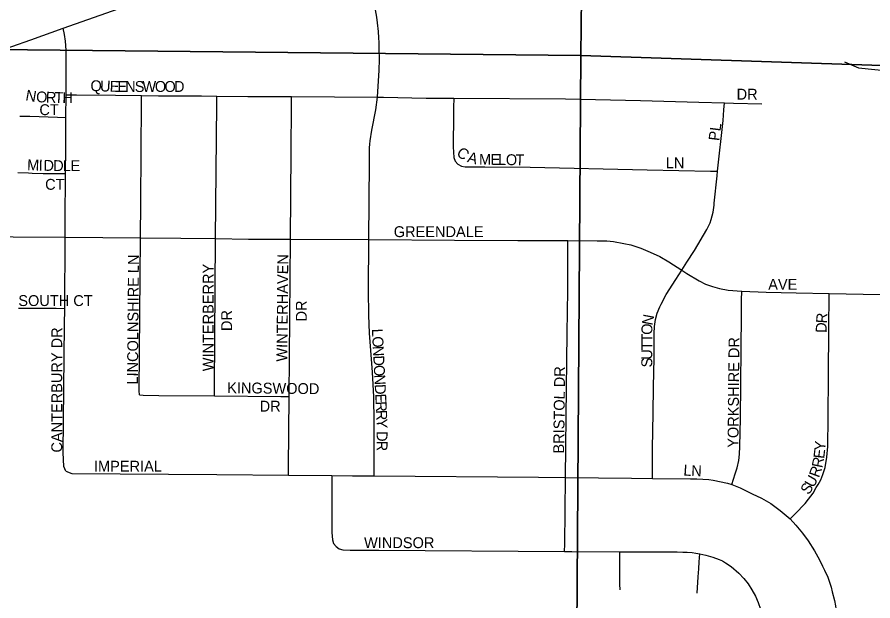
# Model space of a CAD drawing. Extents: x 1587405 to 1714697, y 1028970 to 1155083.
# Drawn here: x 1658990 to 1662922, y 1110877 to 1113561 of the extents above; entities that cross this region are included whole.
import ezdxf

# ---------------------------------------------------------------- set-up
doc = ezdxf.new("R2010")
doc.units = 0
for name, color, linetype in [('GM_X_City_Street', 7, 'Continuous'), ('GM_X_City_Street_Text', 7, 'Continuous'), ('GM_X_Section', 7, 'Continuous'), ('GM_X_US_Route', 7, 'Continuous')]:
    doc.layers.add(name, color=color, linetype=linetype)

msp = doc.modelspace()

# ---------------------------------------------------------------- linework, layer by layer
at = {"layer": 'GM_X_City_Street'}
for points in [[(1660646.1, 1113192.2), (1660653.6, 1113316.4), (1660655, 1113365.3), (1660653.9, 1113414), (1660653, 1113444.4), (1660652.1, 1113464.8), (1660650.1, 1113494.7), (1660645.5, 1113535), (1660642.2, 1113559.8), (1660626.2, 1113655.3), (1660615.9, 1113705.2)], [(1659215.5, 1113203.3), (1659215.5, 1113408.4), (1659212.5, 1113450.6), (1659207.2, 1113480.8), (1659202.2, 1113509.2)], [(1662790.9, 1113354.9), (1662855.2, 1113327.6), (1663110.4, 1113300.7), (1663158.9, 1113296)], [(1659214, 1113099.2), (1659215.5, 1113203.3)], [(1659215.5, 1113203.3), (1659262.6, 1113202.8), (1659442.7, 1113201.3), (1659562.2, 1113199.9)], [(1659556.6, 1112546), (1659557.9, 1112709.2), (1659561.9, 1113169.5), (1659562.2, 1113199.9)], [(1659562.2, 1113199.9), (1659639.8, 1113199.1), (1659837, 1113198), (1659907.4, 1113197.4)], [(1659902.2, 1112542.5), (1659907.1, 1113159.8), (1659907.4, 1113197.4)], [(1659907.4, 1113197.4), (1660050.5, 1113196.2), (1660231.3, 1113195.3), (1660250.8, 1113195.2)], [(1660245.4, 1112539.8), (1660248.6, 1112940), (1660250.5, 1113154.2), (1660250.8, 1113195.2)], [(1660250.8, 1113195.2), (1660646.1, 1113192.2)], [(1660605.3, 1112538.2), (1660609.2, 1112892.5), (1660609.6, 1112959.5), (1660610.3, 1112976.1), (1660611.8, 1112992.3), (1660619.5, 1113040.9), (1660637.6, 1113133.7), (1660646.1, 1113192.2)], [(1660646.1, 1113192.2), (1660674, 1113191.9), (1660869.8, 1113188.5), (1660995.8, 1113187.6)], [(1660995.8, 1113187.6), (1660995.5, 1113145.1), (1660995.3, 1113112.4), (1660992.8, 1112964.5), (1660996.4, 1112914.6), (1661003.3, 1112897.8), (1661015.4, 1112884.6), (1661031.1, 1112875.8), (1661048.4, 1112872.3), (1661139.3, 1112872), (1661346.5, 1112870.6), (1661884.8, 1112857.7), (1662175.3, 1112852.8), (1662208.1, 1112852.3)], [(1660995.8, 1113187.6), (1661509.5, 1113184.2), (1661853.8, 1113176.8), (1662121.4, 1113169.7), (1662239.5, 1113166.7)], [(1662208.1, 1112852.3), (1662234.2, 1113085.3), (1662237.4, 1113134.2), (1662239.5, 1113166.7)], [(1662239.5, 1113166.7), (1662281.8, 1113165.6), (1662411.6, 1113162.4)], [(1659002.7, 1113105.6), (1659049.1, 1113104.5), (1659176.2, 1113100), (1659214, 1113099.2)], [(1659213, 1112841.4), (1659213.7, 1112955.3), (1659214, 1113099.2)], [(1658993.8, 1112846.9), (1659042.9, 1112844.5), (1659059, 1112843.6), (1659110.3, 1112842.1), (1659160.5, 1112841.8), (1659213, 1112841.4)], [(1659210.6, 1112548.2), (1659211.5, 1112621), (1659213, 1112841.4)], [(1662043.6, 1112397.7), (1662067.2, 1112434.5), (1662101.8, 1112487.5), (1662159.1, 1112584.7), (1662173.5, 1112614.9), (1662179.1, 1112630.7), (1662183.8, 1112646.9), (1662187.5, 1112663.6), (1662192.2, 1112695.9), (1662192.2, 1112705.6), (1662205.6, 1112830.1), (1662208.1, 1112852.3)], [(1658744.9, 1112553.3), (1658971.9, 1112550.8), (1659210.6, 1112548.2)], [(1659208.6, 1112221.4), (1659210.6, 1112548.2)], [(1659210.6, 1112548.2), (1659556.6, 1112546)], [(1659552.3, 1111824.4), (1659550.9, 1111842.8), (1659556.6, 1112546)], [(1659556.6, 1112546), (1659742.1, 1112544.6), (1659902.2, 1112542.5)], [(1659896.5, 1111819.1), (1659896.8, 1111858.1), (1659902.2, 1112542.5)], [(1659902.2, 1112542.5), (1660053.2, 1112540.3), (1660245.4, 1112539.8)], [(1660239.9, 1111816.6), (1660245.4, 1112539.8)], [(1660245.4, 1112539.8), (1660605.3, 1112538.2)], [(1660629.7, 1111451.8), (1660630.4, 1111700.5), (1660628.3, 1111814.6), (1660622.2, 1111928.2), (1660608.7, 1112107.8), (1660605.2, 1112189.6), (1660604.2, 1112304.3), (1660605.3, 1112538.2)], [(1660605.3, 1112538.2), (1660999.2, 1112535), (1661290.5, 1112534), (1661520.3, 1112533)], [(1661509.8, 1111443.7), (1661511.4, 1111584), (1661512.7, 1111724.1), (1661516.8, 1112107.1), (1661519.6, 1112303), (1661520.2, 1112500.5), (1661520.3, 1112533)], [(1661520.3, 1112533), (1661654.4, 1112532.4), (1661699.1, 1112531.4), (1661730.1, 1112528.3), (1661777.6, 1112520.5), (1661809.2, 1112513.2), (1661855.2, 1112498.7), (1661898.6, 1112480.6), (1661942.1, 1112459.5), (1661984.4, 1112435.5), (1662043.6, 1112397.7)], [(1661908.6, 1111440.1), (1661908.9, 1111472.8), (1661909.8, 1111577.8), (1661912.1, 1111739), (1661913.4, 1111861.3), (1661916.5, 1111992.5), (1661916.2, 1112106.5), (1661918.6, 1112138.8), (1661923, 1112170.5), (1661930.9, 1112199.1), (1661942.5, 1112227.9), (1661949.3, 1112241.3), (1661972.4, 1112285), (1662015.6, 1112354.1), (1662043.6, 1112397.7)], [(1662043.6, 1112397.7), (1662067.1, 1112382.5), (1662123.3, 1112348.1), (1662153.1, 1112333.4), (1662184.9, 1112321.9), (1662216.5, 1112313.5), (1662257.3, 1112305.5), (1662320, 1112299.9)], [(1662272.9, 1111412.1), (1662289.6, 1111460.8), (1662298.2, 1111488.7), (1662305.6, 1111521.8), (1662308.8, 1111550.5), (1662311, 1111587.1), (1662314, 1111716.2), (1662317.9, 1112191.1), (1662318.6, 1112259.5), (1662320, 1112299.9)], [(1662320, 1112299.9), (1662430.6, 1112296.5), (1662569.3, 1112293.6), (1662721.2, 1112290.5)], [(1662541.8, 1111253.8), (1662564.3, 1111277.4), (1662610.1, 1111324.6), (1662626, 1111344.3), (1662646.5, 1111371.2), (1662661.5, 1111397.3), (1662670.2, 1111412.2), (1662682.4, 1111433.3), (1662691.5, 1111457.3), (1662701.6, 1111490.4), (1662710.1, 1111537.7), (1662714.9, 1111586.8), (1662716.5, 1111717.8), (1662717.7, 1111913.7), (1662719.7, 1112124.7), (1662721.2, 1112290.5)], [(1662721.2, 1112290.5), (1662955.4, 1112285.7), (1663214.3, 1112280.5)], [(1658996.7, 1112222.8), (1659012.5, 1112222.9), (1659169.9, 1112221.7), (1659208.6, 1112221.4)], [(1659214.6, 1111473.5), (1659205.4, 1111494.4), (1659201.1, 1111559.5), (1659208.2, 1112146.3), (1659208.6, 1112221.4)], [(1659552.3, 1111824.4), (1659569.9, 1111823.2), (1659641.9, 1111821), (1659896.5, 1111819.1)], [(1659896.5, 1111819.1), (1660202.4, 1111816.9), (1660239.9, 1111816.6)], [(1660237.1, 1111454.5), (1660237.4, 1111490.2), (1660239.9, 1111816.6)], [(1659214.6, 1111473.5), (1659240.8, 1111463), (1659907.1, 1111457.3), (1660237.1, 1111454.5)], [(1660237.1, 1111454.5), (1660436.1, 1111452.8)], [(1660436.1, 1111452.8), (1660531.5, 1111451.8), (1660629.7, 1111451.8)], [(1660436.1, 1111452.8), (1660436.1, 1111273.5), (1660436.4, 1111191.2), (1660438.4, 1111157.7), (1660444.2, 1111140.6), (1660455.1, 1111126.4), (1660470, 1111116.3), (1660487.1, 1111111.4), (1660520.5, 1111109.9), (1660652.1, 1111110.1), (1661505.4, 1111103.8)], [(1660629.7, 1111451.8), (1661385.2, 1111445), (1661509.8, 1111443.7)], [(1661505.4, 1111103.8), (1661505.8, 1111137.4), (1661509.8, 1111443.7)], [(1661509.8, 1111443.7), (1661813, 1111441), (1661908.6, 1111440.1)], [(1661908.6, 1111440.1), (1662084.2, 1111438.5), (1662112.8, 1111438.2), (1662139.8, 1111437), (1662167.7, 1111434.2), (1662187.7, 1111431.3), (1662252.9, 1111417.2), (1662272.9, 1111412.1)], [(1662272.9, 1111412.1), (1662311.3, 1111396.2), (1662366.9, 1111369.3), (1662409.6, 1111348.7), (1662452.2, 1111323.8), (1662495.6, 1111291.9), (1662541.8, 1111253.8)], [(1662541.8, 1111253.8), (1662567.2, 1111225.2), (1662598.7, 1111188.4), (1662624.1, 1111152.5), (1662654.1, 1111106.7), (1662677, 1111066.1), (1662690.8, 1111036.7), (1662699.9, 1111018.6), (1662714.3, 1110985.4), (1662724.1, 1110957.6), (1662729.8, 1110939.6), (1662735.2, 1110918.7), (1662745, 1110878.2), (1662749.1, 1110854.5), (1662752.4, 1110829.8), (1662755.8, 1110797), (1662759.4, 1110759.1)], [(1661505.4, 1111103.8), (1661538.6, 1111103.3), (1661758.4, 1111101.5)], [(1661758.4, 1111101.5), (1662021.8, 1111101.6), (1662048.2, 1111100.9), (1662069.1, 1111100.1), (1662090.6, 1111098.4), (1662108.5, 1111096.1), (1662126.5, 1111092.8)], [(1661759.8, 1110928), (1661759.6, 1110953.1), (1661758.7, 1111070.6), (1661758.4, 1111101.5)], [(1662114.3, 1110912.3), (1662118.9, 1110987.1), (1662121.2, 1111023.3), (1662124, 1111055.9), (1662126.5, 1111092.8)], [(1662126.5, 1111092.8), (1662154.3, 1111086.7), (1662185.9, 1111077.4), (1662215.1, 1111066.4), (1662230.4, 1111060.1), (1662244.1, 1111052.3), (1662270.7, 1111034.7), (1662306.2, 1111004.1), (1662328, 1110979.7), (1662348.3, 1110954.4), (1662366.1, 1110927.4), (1662381.9, 1110899.1), (1662395.3, 1110869.8), (1662405.5, 1110839), (1662412.6, 1110807.5), (1662416.8, 1110775.3), (1662418, 1110751.6)]]:
    msp.add_lwpolyline(points, dxfattribs=at)
at = {"layer": 'GM_X_Section'}
for points in [[(1656263, 1118717.5), (1661639.2, 1118644.5), (1661579.6, 1113384), (1656195.7, 1113439)], [(1661639.2, 1118644.5), (1667042.5, 1118475.3), (1666972.8, 1113204.7), (1661579.6, 1113384)], [(1661579.6, 1113384), (1661543.6, 1108095.1), (1656163.1, 1108222.1), (1656195.7, 1113439)], [(1666972.8, 1113204.7), (1666899, 1107940.3), (1661543.6, 1108095.1), (1661579.6, 1113384)]]:
    msp.add_lwpolyline(points, close=True, dxfattribs=at)
at = {"layer": 'GM_X_US_Route'}
msp.add_lwpolyline([(1656575, 1112579.7), (1656787, 1112653.2), (1656848.6, 1112676.2), (1657189, 1112795.7), (1658047.6, 1113099.8), (1658156.4, 1113138.9), (1658364.3, 1113212.3), (1658585.4, 1113289.9), (1658701.9, 1113334), (1659052.8, 1113456.4), (1659202.2, 1113509.2), (1659541.7, 1113629.4), (1659817.4, 1113726.9), (1660009.1, 1113794.7), (1660107.3, 1113829.5), (1660209.1, 1113859.4), (1660329.8, 1113892.8), (1660431.4, 1113914.5), (1660512.1, 1113930.2), (1660563.4, 1113938.9)], dxfattribs=at)

# ---------------------------------------------------------------- texts
at = {"layer": 'GM_X_City_Street_Text'}
for s, rotation, p in [('Q', 357.9234, (1659326.2, 1113220.9)), ('U', 357.9324, (1659370.2, 1113219.3)), ('E', 358.5995, (1659414.8, 1113217.7)), ('E', 359.5809, (1659450.9, 1113216.9)), ('N', 359.9478, (1659486.4, 1113216.6)), ('S', 359.9956, (1659530.5, 1113216.6)), ('W', 359.9988, (1659565.7, 1113216.6)), ('O', 359.9929, (1659622.9, 1113216.6)), ('O', 359.9929, (1659666.9, 1113216.6)), ('D', 359.9929, (1659710.9, 1113216.6)), ('DR', 0, (1662295.6, 1113181.2)), ('N', 350.0921, (1659026.4, 1113178.2)), ('O', 356.9416, (1659076.2, 1113169.9)), ('R', 358.2354, (1659121.4, 1113167.5)), ('T', 358.2237, (1659160.9, 1113166.3)), ('H', 359.9028, (1659197.7, 1113165.2)), ('CT', 0, (1659092.4, 1113109.9)), ('PL', 82.8649, (1662215.8, 1112989.6)), ('C', 322.1634, (1661004.7, 1112928.7)), ('A', 345.0522, (1661055.4, 1112894.8)), ('M', 359.98, (1661112, 1112881.6)), ('E', 359.0711, (1661164.6, 1112881.6)), ('L', 359.0438, (1661199.8, 1112881)), ('O', 359.0469, (1661235, 1112880.4)), ('T', 359.0665, (1661279, 1112879.7)), ('LN', 0, (1661970, 1112865.9)), ('M', 357.978, (1659035.5, 1112857)), ('I', 357.9849, (1659088.3, 1112855.2)), ('D', 358.1934, (1659110.5, 1112854.4)), ('D', 359.5814, (1659155.7, 1112853)), ('L', 359.9942, (1659200.1, 1112852.7)), ('E', 359.9942, (1659235.3, 1112852.7)), ('CT', 0, (1659118.8, 1112766.7)), ('GREENDALE', 0, (1660720.4, 1112549.1)), ('LINCOLNSHIRE LN', 89.5344, (1659545, 1111870.9)), ('WINTERHAVEN', 89.4419, (1660231.3, 1111976.6)), ('WINTERBERRY', 90, (1659892.6, 1111932.5)), ('AVE', 0, (1662440.7, 1112307.1)), ('SOUTH CT', 0, (1658995.6, 1112232.3)), ('DR', 90, (1660320.8, 1112161.3)), ('DR', 90, (1659977.6, 1112117.3)), ('N', 79.4488, (1661908.6, 1112141.3)), ('R', 86.5494, (1662710.2, 1112151.6)), ('CANTERBURY DR', 90, (1659197.3, 1111558.5)), ('O', 88.9945, (1661908, 1112099.5)), ('D', 87.8142, (1662708.5, 1112108)), ('L', 272.9525, (1660619.7, 1112126.9)), ('O', 272.9301, (1660621.6, 1112091.8)), ('T', 89.8823, (1661908, 1112064.5)), ('T', 89.8634, (1661907.9, 1112029.2)), ('YORKSHIRE DR', 89.439, (1662303.7, 1111580.3)), ('N', 272.9364, (1660623.8, 1112047.8)), ('U', 89.8803, (1661907.8, 1111985.3)), ('D', 272.9301, (1660626.1, 1112003.9)), ('S', 89.8634, (1661907.7, 1111950)), ('O', 272.9364, (1660628.3, 1111959.9)), ('BRISTOL DR', 89.2937, (1661502.9, 1111553.9)), ('N', 272.9301, (1660630.6, 1111916)), ('KINGSWOOD', 359.3256, (1659955, 1111831.9)), ('D', 272.9364, (1660632.8, 1111872.1)), ('E', 272.9252, (1660635.1, 1111828.1)), ('DR', 0, (1660104.4, 1111746.8)), ('R', 272.9383, (1660636.9, 1111793)), ('R', 272.8673, (1660638.9, 1111753.4)), ('Y', 271.0929, (1660640.9, 1111714.3)), ('D', 270, (1660641.8, 1111657.3)), ('R', 269.994, (1660641.8, 1111613.4)), ('Y', 85.0041, (1662701.9, 1111565.3)), ('R', 78.6507, (1662689, 1111485.5)), ('E', 83.0636, (1662697.5, 1111528.5)), ('IMPERIAL', 0, (1659343.2, 1111470.9)), ('L', 356.1714, (1662049.9, 1111453.3)), ('N', 357.5221, (1662086.3, 1111450.9)), ('R', 70.1332, (1662673.4, 1111440.4)), ('S', 56.7115, (1662626.6, 1111361.4)), ('U', 60.3129, (1662647.7, 1111393.7)), ('WINDSOR', 0, (1660584, 1111119.1))]:
    msp.add_text(s, height=50, rotation=rotation, dxfattribs=at).set_placement(p)

doc.saveas('drawing.dxf')
